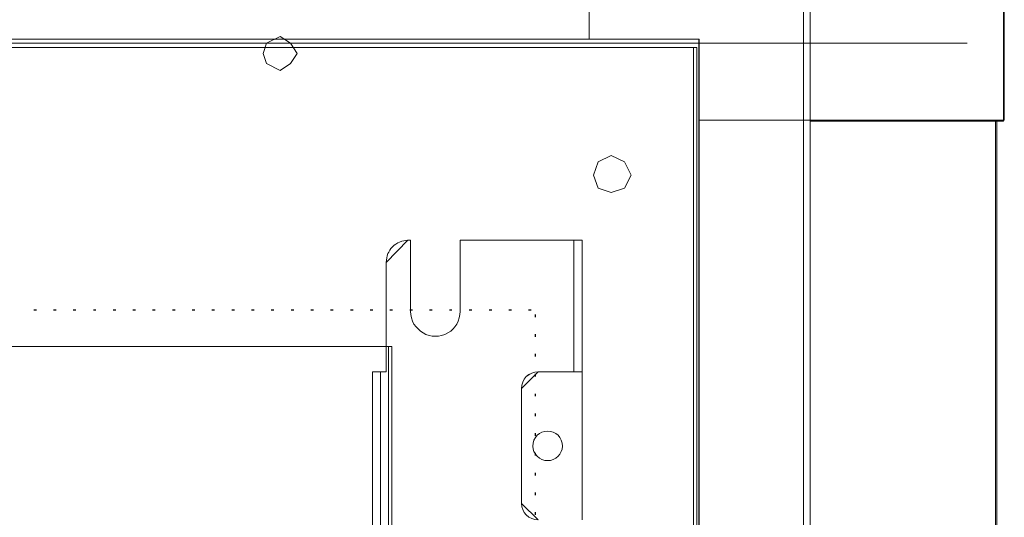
# Model space of a CAD drawing. Header units: millimetres. Extents: x -1290 to 1795, y -4192 to -1311.
# Tile 515 of 656: x 1529 to 1566, y -3618 to -3599. Entities that reach past the tile are written whole.
import ezdxf

# ---------------------------------------------------------------- set-up
doc = ezdxf.new("R2010")
doc.units = ezdxf.units.MM
doc.layers.add('51', color=7, linetype='Continuous')
doc.layers.add('Aparatura', color=7, linetype='Continuous', lineweight=13)

# ---------------------------------------------------------------- blocks, each defined once
blk = doc.blocks.new('*U186')
at = {"layer": '51', "color": 255}
for points in [[(704.732192, -50.190095), (704.241555, -50.190095)], [(708.374367, -50.190095), (707.88373, -50.190095)], [(712.016542, -50.190095), (711.525905, -50.190095)], [(715.656926, -50.190095), (715.211055, -50.190095)], [(719.343867, -50.190095), (718.85323, -50.190095)], [(722.986042, -50.190095), (722.495405, -50.190095)], [(726.628217, -50.190095), (726.13758, -50.190095)], [(730.268601, -50.190095), (729.779755, -50.190095)], [(733.910776, -50.190095), (733.420139, -50.190095)], [(737.552951, -50.190095), (737.062314, -50.190095)], [(741.195126, -50.190095), (740.704489, -50.190095)], [(744.83551, -50.190095), (744.346663, -50.190095)], [(748.477685, -50.190095), (747.988838, -50.190095)], [(752.11986, -50.190095), (751.629223, -50.190095)], [(755.762035, -50.190095), (755.271398, -50.190095)], [(759.40421, -50.190095), (758.913572, -50.190095)], [(763.044594, -50.190095), (762.555747, -50.190095)], [(766.686769, -50.190095), (766.196132, -50.190095)], [(770.328944, -50.190095), (769.838306, -50.190095)], [(773.971118, -50.190095), (773.480481, -50.190095)], [(777.613293, -50.190095), (777.122656, -50.190095)], [(781.253678, -50.190095), (780.807807, -50.190095)], [(784.940619, -50.190095), (784.449982, -50.190095)], [(788.582794, -50.190095), (788.092156, -50.190095)], [(792.224968, -50.190095), (791.734331, -50.190095)], [(795.865353, -50.190095), (795.376506, -50.190095)], [(796.663981, -51.479163), (796.663981, -50.98903)], [(796.663981, -55.120151), (796.663981, -54.630018)], [(796.663981, -58.762934), (796.663981, -58.272801)], [(796.663981, -62.403922), (796.663981, -61.913789)], [(796.663981, -66.046705), (796.663981, -65.599661)], [(796.663981, -69.732577), (796.663981, -69.242444)], [(796.663981, -73.373565), (796.663981, -72.883432)], [(796.663981, -77.016349), (796.663981, -76.526216)], [(796.663981, -80.657337), (796.663981, -80.167204)], [(796.663981, -84.298324), (796.663981, -83.808191)], [(796.663981, -87.941108), (796.663981, -87.450975)]]:
    blk.add_lwpolyline(points, dxfattribs=at)

msp = doc.modelspace()

# ---------------------------------------------------------------- linework, layer by layer
at = {"layer": 'Aparatura', "color": 7, "lineweight": 13}
for points in [[(1389.382, -3766.837), (1389.382, -3602.984), (1389.009, -3602.984), (1389.009, -3590.117), (1389.141, -3589.612), (1389.514, -3589.107), (1389.887, -3588.867), (1390.513, -3588.734), (1404.264, -3588.734), (1404.264, -3588.987), (1550.426, -3588.987), (1550.426, -3588.734), (1564.177, -3588.734), (1564.802, -3588.867), (1565.187, -3589.107), (1565.56, -3589.612), (1565.56, -3590.117), (1565.56, -3602.984), (1565.308, -3602.984), (1565.308, -3766.837)], [(1389.382, -3766.837), (1389.382, -3602.984), (1389.009, -3602.984), (1389.009, -3590.117), (1389.141, -3589.612), (1389.514, -3589.107), (1389.887, -3588.867), (1390.513, -3588.734), (1404.264, -3588.734), (1404.264, -3588.987), (1550.426, -3588.987), (1550.426, -3588.734), (1564.177, -3588.734), (1564.802, -3588.867), (1565.187, -3589.107), (1565.56, -3589.612), (1565.56, -3590.117), (1565.56, -3602.984), (1565.308, -3602.984), (1565.308, -3766.837)], [(1389.382, -3766.837), (1389.382, -3602.984), (1389.009, -3602.984), (1389.009, -3590.117), (1389.141, -3589.612), (1389.514, -3589.107), (1389.887, -3588.867), (1390.513, -3588.734), (1404.264, -3588.734), (1404.264, -3588.987), (1550.426, -3588.987), (1550.426, -3588.734), (1564.177, -3588.734), (1564.802, -3588.867), (1565.187, -3589.107), (1565.56, -3589.612), (1565.56, -3590.117), (1565.56, -3602.984), (1565.308, -3602.984), (1565.308, -3766.837)], [(1550.296, -3599.954), (1550.296, -3590.081)], [(1565.584, -3590.081), (1565.584, -3602.948)], [(1400.228, -3600.11), (1554.341, -3600.11)], [(1554.338, -3599.954), (1400.231, -3599.954)], [(1554.26, -3600.268), (1400.308, -3600.268)], [(1550.296, -3600.11), (1564.213, -3600.11)], [(1554.132, -3769.552), (1554.132, -3600.268)], [(1554.337, -3769.867), (1554.337, -3599.954)], [(1554.34, -3599.955), (1554.34, -3769.866)], [(1554.337, -3602.948), (1564.213, -3602.948)], [(1564.213, -3602.948), (1565.584, -3602.948)], [(1565.259, -3766.873), (1565.259, -3602.948)], [(1548.176, -3617.63), (1548.068, -3617.582), (1547.971, -3617.498), (1547.899, -3617.414), (1547.851, -3617.306), (1547.815, -3617.197), (1547.803, -3617.077), (1547.803, -3612.832), (1547.815, -3612.712), (1547.851, -3612.604), (1547.899, -3612.496), (1547.971, -3612.399), (1548.068, -3612.327), (1548.176, -3612.267), (1548.284, -3612.231), (1548.416, -3612.219), (1549.62, -3612.219), (1549.728, -3612.219), (1549.728, -3607.974), (1549.728, -3607.373), (1549.62, -3607.373), (1545.541, -3607.373), (1545.541, -3609.994), (1545.529, -3610.115), (1545.505, -3610.235), (1545.469, -3610.355), (1545.421, -3610.463), (1545.349, -3610.56), (1545.276, -3610.644), (1545.192, -3610.728), (1545.084, -3610.788), (1544.976, -3610.848), (1544.855, -3610.884), (1544.747, -3610.908), (1544.627, -3610.908), (1544.506, -3610.908), (1544.398, -3610.884), (1544.278, -3610.848), (1544.181, -3610.788), (1544.073, -3610.728), (1543.989, -3610.644), (1543.917, -3610.56), (1543.833, -3610.463), (1543.784, -3610.355), (1543.748, -3610.235), (1543.724, -3610.115), (1543.712, -3609.994), (1543.712, -3607.373), (1543.616, -3607.373), (1543.532, -3607.385), (1543.46, -3607.397), (1543.387, -3607.409), (1543.303, -3607.445), (1543.243, -3607.469), (1543.171, -3607.517), (1543.111, -3607.553), (1543.051, -3607.613), (1542.99, -3607.674), (1542.954, -3607.734), (1542.906, -3607.806), (1542.87, -3607.866), (1542.846, -3607.95), (1542.834, -3608.022), (1542.822, -3608.107), (1542.81, -3608.191), (1542.81, -3612.219), (1542.702, -3612.219), (1542.605, -3612.219), (1542.605, -3612.832), (1542.605, -3618.183)], [(1548.176, -3617.63), (1548.068, -3617.582), (1547.971, -3617.498), (1547.899, -3617.414), (1547.851, -3617.306), (1547.815, -3617.197), (1547.803, -3617.077), (1547.803, -3612.832), (1547.815, -3612.712), (1547.851, -3612.604), (1547.899, -3612.496), (1547.971, -3612.399), (1548.068, -3612.327), (1548.176, -3612.267), (1548.284, -3612.231), (1548.416, -3612.219), (1549.62, -3612.219), (1549.728, -3612.219), (1549.728, -3607.974), (1549.728, -3607.373), (1549.62, -3607.373), (1545.541, -3607.373), (1545.541, -3609.994), (1545.529, -3610.115), (1545.505, -3610.235), (1545.469, -3610.355), (1545.421, -3610.463), (1545.349, -3610.56), (1545.276, -3610.644), (1545.192, -3610.728), (1545.084, -3610.788), (1544.976, -3610.848), (1544.855, -3610.884), (1544.747, -3610.908), (1544.627, -3610.908), (1544.506, -3610.908), (1544.398, -3610.884), (1544.278, -3610.848), (1544.181, -3610.788), (1544.073, -3610.728), (1543.989, -3610.644), (1543.917, -3610.56), (1543.833, -3610.463), (1543.784, -3610.355), (1543.748, -3610.235), (1543.724, -3610.115), (1543.712, -3609.994), (1543.712, -3607.373), (1543.616, -3607.373), (1543.532, -3607.385), (1543.46, -3607.397), (1543.387, -3607.409), (1543.303, -3607.445), (1543.243, -3607.469), (1543.171, -3607.517), (1543.111, -3607.553), (1543.051, -3607.613), (1542.99, -3607.674), (1542.954, -3607.734), (1542.906, -3607.806), (1542.87, -3607.866), (1542.846, -3607.95), (1542.834, -3608.022), (1542.822, -3608.107), (1542.81, -3608.191), (1542.81, -3612.219), (1542.702, -3612.219), (1542.605, -3612.219), (1542.605, -3612.832), (1542.605, -3618.183)], [(1548.176, -3617.63), (1548.068, -3617.582), (1547.971, -3617.498), (1547.899, -3617.414), (1547.851, -3617.306), (1547.815, -3617.197), (1547.803, -3617.077), (1547.803, -3612.832), (1547.815, -3612.712), (1547.851, -3612.604), (1547.899, -3612.496), (1547.971, -3612.399), (1548.068, -3612.327), (1548.176, -3612.267), (1548.284, -3612.231), (1548.416, -3612.219), (1549.62, -3612.219), (1549.728, -3612.219), (1549.728, -3607.974), (1549.728, -3607.373), (1549.62, -3607.373), (1545.541, -3607.373), (1545.541, -3609.994), (1545.529, -3610.115), (1545.505, -3610.235), (1545.469, -3610.355), (1545.421, -3610.463), (1545.349, -3610.56), (1545.276, -3610.644), (1545.192, -3610.728), (1545.084, -3610.788), (1544.976, -3610.848), (1544.855, -3610.884), (1544.747, -3610.908), (1544.627, -3610.908), (1544.506, -3610.908), (1544.398, -3610.884), (1544.278, -3610.848), (1544.181, -3610.788), (1544.073, -3610.728), (1543.989, -3610.644), (1543.917, -3610.56), (1543.833, -3610.463), (1543.784, -3610.355), (1543.748, -3610.235), (1543.724, -3610.115), (1543.712, -3609.994), (1543.712, -3607.373), (1543.616, -3607.373), (1543.532, -3607.385), (1543.46, -3607.397), (1543.387, -3607.409), (1543.303, -3607.445), (1543.243, -3607.469), (1543.171, -3607.517), (1543.111, -3607.553), (1543.051, -3607.613), (1542.99, -3607.674), (1542.954, -3607.734), (1542.906, -3607.806), (1542.87, -3607.866), (1542.846, -3607.95), (1542.834, -3608.022), (1542.822, -3608.107), (1542.81, -3608.191), (1542.81, -3612.219), (1542.702, -3612.219), (1542.605, -3612.219), (1542.605, -3612.832), (1542.605, -3618.183)], [(1543.028, -3611.293), (1411.541, -3611.293)], [(1542.9, -3611.293), (1542.9, -3758.443)], [(1550.029, -3617.679), (1550.029, -3612.219), (1549.728, -3612.219), (1549.62, -3612.219), (1548.416, -3612.219), (1548.284, -3612.231), (1548.176, -3612.267), (1548.067, -3612.328), (1547.971, -3612.4), (1547.899, -3612.496), (1547.851, -3612.604), (1547.815, -3612.712), (1547.803, -3612.833), (1547.803, -3612.833), (1547.803, -3617.078), (1547.815, -3617.198), (1547.851, -3617.306), (1547.899, -3617.414), (1547.971, -3617.499), (1548.067, -3617.583), (1548.176, -3617.631)], [(1550.029, -3617.679), (1550.029, -3612.219), (1549.728, -3612.219), (1549.62, -3612.219), (1548.416, -3612.219), (1548.284, -3612.231), (1548.176, -3612.267), (1548.067, -3612.328), (1547.971, -3612.4), (1547.899, -3612.496), (1547.851, -3612.604), (1547.815, -3612.712), (1547.803, -3612.833), (1547.803, -3612.833), (1547.803, -3617.078), (1547.815, -3617.198), (1547.851, -3617.306), (1547.899, -3617.414), (1547.971, -3617.499), (1548.067, -3617.583), (1548.176, -3617.631)]]:
    msp.add_lwpolyline(points, dxfattribs=at)
for points in [[(1404.273, -3599.954), (1550.296, -3599.954), (1550.296, -3590.081), (1550.296, -3588.951), (1404.273, -3588.951), (1404.273, -3590.081), (1404.273, -3599.954)], [(1404.273, -3599.954), (1550.296, -3599.954), (1550.296, -3590.081), (1550.296, -3588.951), (1404.273, -3588.951), (1404.273, -3590.081), (1404.273, -3599.954)], [(1550.296, -3590.081), (1550.296, -3599.954), (1554.338, -3599.954), (1554.338, -3602.948), (1564.213, -3602.948), (1565.26, -3602.948), (1565.584, -3602.948), (1565.584, -3590.081), (1565.416, -3589.36), (1564.851, -3588.879), (1564.213, -3588.71), (1550.296, -3588.71), (1550.296, -3588.951), (1550.296, -3590.081)], [(1550.296, -3590.081), (1550.296, -3599.954), (1554.338, -3599.954), (1554.338, -3602.948), (1564.213, -3602.948), (1565.26, -3602.948), (1565.584, -3602.948), (1565.584, -3590.081), (1565.416, -3589.36), (1564.851, -3588.879), (1564.213, -3588.71), (1550.296, -3588.71), (1550.296, -3588.951), (1550.296, -3590.081)], [(1565.56, -3590.117), (1565.56, -3602.984), (1565.56, -3590.117)], [(1558.185, -3774.208), (1558.185, -3595.613), (1558.185, -3774.208)], [(1558.438, -3774.208), (1558.438, -3595.613), (1558.438, -3774.208)], [(1539.538, -3600.483), (1539.285, -3600.11), (1538.912, -3599.858), (1538.407, -3600.11), (1538.286, -3600.483), (1538.407, -3600.856), (1538.912, -3601.109), (1539.285, -3600.856), (1539.538, -3600.483)], [(1539.538, -3600.483), (1539.285, -3600.11), (1538.912, -3599.858), (1538.407, -3600.11), (1538.286, -3600.483), (1538.407, -3600.856), (1538.912, -3601.109), (1539.285, -3600.856), (1539.538, -3600.483)], [(1539.538, -3600.483), (1539.285, -3600.11), (1538.912, -3599.858), (1538.407, -3600.11), (1538.286, -3600.483), (1538.407, -3600.856), (1538.912, -3601.109), (1539.285, -3600.856), (1539.538, -3600.483)], [(1554.341, -3599.955), (1401.365, -3599.955), (1401.28, -3599.955), (1400.228, -3599.955), (1400.228, -3769.866), (1554.341, -3769.866), (1554.341, -3599.955)], [(1554.26, -3769.552), (1554.26, -3600.268), (1400.308, -3600.268), (1400.308, -3769.552), (1554.26, -3769.552)], [(1554.337, -3602.948), (1554.337, -3766.873), (1564.213, -3766.873), (1565.26, -3766.873), (1565.26, -3602.948), (1564.213, -3602.948), (1554.337, -3602.948)], [(1554.337, -3602.948), (1554.337, -3766.873), (1564.213, -3766.873), (1565.26, -3766.873), (1565.26, -3602.948), (1564.213, -3602.948), (1554.337, -3602.948)], [(1558.438, -3602.984), (1564.177, -3602.984), (1558.438, -3602.984)], [(1564.176, -3602.984), (1565.56, -3602.984), (1564.176, -3602.984)], [(1565.307, -3766.837), (1565.307, -3602.984), (1565.307, -3766.837)], [(1551.834, -3604.967), (1551.589, -3604.478), (1551.101, -3604.245), (1550.622, -3604.478), (1550.452, -3604.967), (1550.622, -3605.456), (1551.101, -3605.615), (1551.589, -3605.456), (1551.834, -3604.967)], [(1551.834, -3604.967), (1551.589, -3604.478), (1551.101, -3604.245), (1550.622, -3604.478), (1550.452, -3604.967), (1550.622, -3605.456), (1551.101, -3605.615), (1551.589, -3605.456), (1551.834, -3604.967)], [(1551.101, -3605.615), (1550.622, -3605.456), (1550.452, -3604.967), (1550.622, -3604.478), (1551.101, -3604.245), (1551.589, -3604.478), (1551.834, -3604.967), (1551.589, -3605.456), (1551.101, -3605.615)], [(1543.616, -3607.373), (1543.532, -3607.385), (1543.46, -3607.397), (1543.387, -3607.409), (1543.303, -3607.445), (1543.243, -3607.469), (1543.171, -3607.517), (1543.111, -3607.553), (1543.051, -3607.614), (1542.99, -3607.674), (1542.954, -3607.734), (1542.906, -3607.806), (1542.87, -3607.866), (1542.846, -3607.951), (1542.834, -3608.023), (1542.822, -3608.107), (1542.81, -3608.191), (1543.616, -3607.373)], [(1543.712, -3607.373), (1543.616, -3607.373), (1543.712, -3607.373)], [(1543.712, -3609.995), (1543.712, -3607.373), (1543.712, -3609.995)], [(1549.619, -3607.373), (1545.541, -3607.373), (1549.619, -3607.373)], [(1545.541, -3609.995), (1545.541, -3607.373), (1545.541, -3609.995)], [(1549.728, -3607.373), (1549.619, -3607.373), (1549.728, -3607.373)], [(1549.728, -3607.373), (1549.728, -3607.975), (1549.728, -3607.373)], [(1550.029, -3607.373), (1549.728, -3607.373), (1550.029, -3607.373)], [(1549.728, -3607.974), (1549.728, -3612.219), (1550.029, -3612.219), (1550.029, -3607.974), (1550.029, -3607.373), (1549.728, -3607.373), (1549.728, -3607.974)], [(1549.728, -3607.974), (1549.728, -3612.219), (1550.029, -3612.219), (1550.029, -3607.974), (1550.029, -3607.373), (1549.728, -3607.373), (1549.728, -3607.974)], [(1549.728, -3607.974), (1549.728, -3612.219), (1550.029, -3612.219), (1550.029, -3607.974), (1550.029, -3607.373), (1549.728, -3607.373), (1549.728, -3607.974)], [(1550.028, -3607.975), (1550.028, -3607.373), (1550.028, -3607.975)], [(1542.81, -3612.219), (1542.81, -3608.191), (1542.81, -3612.219)], [(1549.728, -3607.974), (1549.728, -3612.219), (1549.728, -3607.974)], [(1550.028, -3607.974), (1550.028, -3612.219), (1550.028, -3607.974)], [(1543.028, -3758.443), (1411.541, -3758.443), (1411.541, -3611.293), (1543.028, -3611.293), (1543.028, -3758.443)], [(1542.305, -3612.219), (1542.305, -3612.833), (1542.305, -3612.219)], [(1542.606, -3612.219), (1542.305, -3612.219), (1542.606, -3612.219)], [(1542.606, -3618.184), (1542.606, -3612.833), (1542.606, -3612.219), (1542.305, -3612.219), (1542.305, -3612.833), (1542.305, -3618.184), (1542.305, -3618.388), (1542.305, -3620.096), (1542.305, -3622.32), (1542.606, -3622.32), (1542.606, -3620.096), (1542.606, -3618.388), (1542.606, -3618.184)], [(1542.606, -3618.184), (1542.606, -3612.833), (1542.606, -3612.219), (1542.305, -3612.219), (1542.305, -3612.833), (1542.305, -3618.184), (1542.305, -3618.388), (1542.305, -3620.096), (1542.305, -3622.32), (1542.606, -3622.32), (1542.606, -3620.096), (1542.606, -3618.388), (1542.606, -3618.184)], [(1542.606, -3618.184), (1542.606, -3612.833), (1542.606, -3612.219), (1542.305, -3612.219), (1542.305, -3612.833), (1542.305, -3618.184), (1542.305, -3618.388), (1542.305, -3620.096), (1542.305, -3622.32), (1542.606, -3622.32), (1542.606, -3620.096), (1542.606, -3618.388), (1542.606, -3618.184)], [(1542.605, -3612.833), (1542.605, -3612.219), (1542.605, -3612.833)], [(1542.605, -3612.219), (1542.702, -3612.219), (1542.605, -3612.219)], [(1542.701, -3612.219), (1542.81, -3612.219), (1542.701, -3612.219)], [(1548.416, -3612.219), (1548.284, -3612.231), (1548.176, -3612.267), (1548.067, -3612.328), (1547.971, -3612.4), (1547.899, -3612.496), (1547.851, -3612.604), (1547.815, -3612.712), (1547.803, -3612.833), (1548.416, -3612.219)], [(1549.619, -3612.219), (1548.416, -3612.219), (1549.619, -3612.219)], [(1549.619, -3612.219), (1550.029, -3612.219), (1549.619, -3612.219)], [(1550.028, -3612.219), (1550.028, -3617.679), (1550.028, -3612.219)], [(1542.305, -3618.184), (1542.305, -3612.833), (1542.305, -3618.184)], [(1542.605, -3618.184), (1542.605, -3612.833), (1542.605, -3618.184)], [(1547.803, -3612.833), (1547.803, -3617.078), (1547.803, -3612.833)], [(1549.307, -3614.961), (1549.295, -3614.853), (1549.259, -3614.745), (1549.21, -3614.648), (1549.15, -3614.564), (1549.066, -3614.492), (1548.97, -3614.444), (1548.873, -3614.42), (1548.765, -3614.408), (1548.657, -3614.42), (1548.549, -3614.444), (1548.464, -3614.492), (1548.38, -3614.564), (1548.32, -3614.648), (1548.248, -3614.745), (1548.224, -3614.853), (1548.212, -3614.961), (1548.224, -3615.07), (1548.248, -3615.166), (1548.32, -3615.262), (1548.38, -3615.334), (1548.464, -3615.406), (1548.549, -3615.454), (1548.657, -3615.491), (1548.765, -3615.491), (1548.873, -3615.491), (1548.97, -3615.454), (1549.066, -3615.406), (1549.15, -3615.334), (1549.21, -3615.262), (1549.259, -3615.166), (1549.295, -3615.07), (1549.307, -3614.961)], [(1548.765, -3614.408), (1548.657, -3614.42), (1548.549, -3614.444), (1548.464, -3614.492), (1548.38, -3614.564), (1548.32, -3614.648), (1548.248, -3614.745), (1548.224, -3614.853), (1548.212, -3614.961), (1548.224, -3615.07), (1548.248, -3615.166), (1548.32, -3615.262), (1548.38, -3615.334), (1548.464, -3615.406), (1548.549, -3615.454), (1548.657, -3615.491), (1548.765, -3615.491), (1548.873, -3615.491), (1548.97, -3615.454), (1549.066, -3615.406), (1549.15, -3615.334), (1549.21, -3615.262), (1549.259, -3615.166), (1549.295, -3615.07), (1549.307, -3614.961), (1549.295, -3614.853), (1549.259, -3614.745), (1549.21, -3614.648), (1549.15, -3614.564), (1549.066, -3614.492), (1548.97, -3614.444), (1548.873, -3614.42), (1548.765, -3614.408)], [(1548.765, -3614.408), (1548.657, -3614.42), (1548.549, -3614.444), (1548.464, -3614.492), (1548.38, -3614.564), (1548.32, -3614.648), (1548.248, -3614.745), (1548.224, -3614.853), (1548.212, -3614.961), (1548.224, -3615.07), (1548.248, -3615.166), (1548.32, -3615.262), (1548.38, -3615.334), (1548.464, -3615.406), (1548.549, -3615.454), (1548.657, -3615.491), (1548.765, -3615.491), (1548.873, -3615.491), (1548.97, -3615.454), (1549.066, -3615.406), (1549.15, -3615.334), (1549.21, -3615.262), (1549.259, -3615.166), (1549.295, -3615.07), (1549.307, -3614.961), (1549.295, -3614.853), (1549.259, -3614.745), (1549.21, -3614.648), (1549.15, -3614.564), (1549.066, -3614.492), (1548.97, -3614.444), (1548.873, -3614.42), (1548.765, -3614.408)], [(1548.765, -3614.408), (1548.657, -3614.42), (1548.549, -3614.444), (1548.464, -3614.492), (1548.38, -3614.564), (1548.32, -3614.648), (1548.248, -3614.745), (1548.224, -3614.853), (1548.212, -3614.961), (1548.224, -3615.07), (1548.248, -3615.166), (1548.32, -3615.262), (1548.38, -3615.334), (1548.464, -3615.406), (1548.549, -3615.454), (1548.657, -3615.491), (1548.765, -3615.491), (1548.873, -3615.491), (1548.97, -3615.454), (1549.066, -3615.406), (1549.15, -3615.334), (1549.21, -3615.262), (1549.259, -3615.166), (1549.295, -3615.07), (1549.307, -3614.961), (1549.295, -3614.853), (1549.259, -3614.745), (1549.21, -3614.648), (1549.15, -3614.564), (1549.066, -3614.492), (1548.97, -3614.444), (1548.873, -3614.42), (1548.765, -3614.408)], [(1548.212, -3614.961), (1548.224, -3614.853), (1548.248, -3614.745), (1548.32, -3614.648), (1548.38, -3614.564), (1548.464, -3614.492), (1548.549, -3614.444), (1548.657, -3614.42), (1548.765, -3614.408), (1548.873, -3614.42), (1548.97, -3614.444), (1549.066, -3614.492), (1549.15, -3614.564), (1549.21, -3614.648), (1549.259, -3614.745), (1549.295, -3614.853), (1549.307, -3614.961), (1549.295, -3615.07), (1549.259, -3615.166), (1549.21, -3615.262), (1549.15, -3615.334), (1549.066, -3615.406), (1548.97, -3615.454), (1548.873, -3615.491), (1548.765, -3615.491), (1548.657, -3615.491), (1548.549, -3615.454), (1548.464, -3615.406), (1548.38, -3615.334), (1548.32, -3615.262), (1548.248, -3615.166), (1548.224, -3615.07), (1548.212, -3614.961)], [(1548.212, -3614.961), (1548.224, -3614.853), (1548.248, -3614.745), (1548.32, -3614.648), (1548.38, -3614.564), (1548.464, -3614.492), (1548.549, -3614.444), (1548.657, -3614.42), (1548.765, -3614.408), (1548.873, -3614.42), (1548.97, -3614.444), (1549.066, -3614.492), (1549.15, -3614.564), (1549.21, -3614.648), (1549.259, -3614.745), (1549.295, -3614.853), (1549.307, -3614.961), (1549.295, -3615.07), (1549.259, -3615.166), (1549.21, -3615.262), (1549.15, -3615.334), (1549.066, -3615.406), (1548.97, -3615.454), (1548.873, -3615.491), (1548.765, -3615.491), (1548.657, -3615.491), (1548.549, -3615.454), (1548.464, -3615.406), (1548.38, -3615.334), (1548.32, -3615.262), (1548.248, -3615.166), (1548.224, -3615.07), (1548.212, -3614.961)], [(1547.803, -3617.077), (1547.815, -3617.198), (1547.851, -3617.306), (1547.899, -3617.414), (1547.971, -3617.499), (1548.067, -3617.583), (1548.176, -3617.631), (1548.284, -3617.667), (1548.416, -3617.679), (1547.803, -3617.077)]]:
    msp.add_lwpolyline(points, close=True, dxfattribs=at)

# ---------------------------------------------------------------- block references
at = {"layer": 'Aparatura', "color": 7, "lineweight": 13, "xscale": 0.2, "yscale": 0.2, "zscale": 0.2}
msp.add_blockref('*U186', (1388.984, -3599.91), dxfattribs=at)

doc.saveas('drawing.dxf')
